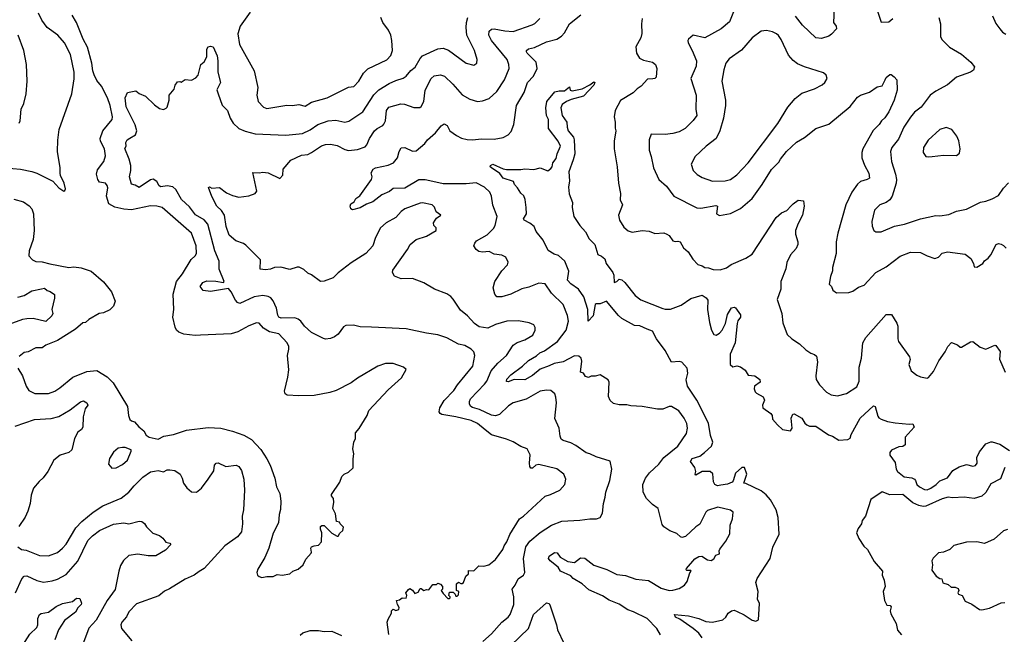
# Model space of a CAD drawing. Extents: x 1678759 to 1859541, y 384609 to 522867.
# Tile 406 of 466: x 1787910 to 1795620, y 476460 to 481277. Entities that reach past the tile are written whole.
import ezdxf

# ---------------------------------------------------------------- set-up
doc = ezdxf.new("R2010")
doc.units = 0

msp = doc.modelspace()

# ---------------------------------------------------------------- linework, layer by layer
at = {"layer": '0CON20XD'}
for points in [[(1793520.6, 481389.4), (1793469.2, 481260.8), (1793402.9, 481205), (1793275, 481134.3), (1793185, 481156), (1793146.2, 481125), (1793142, 481115), (1793145.9, 481095.9), (1793175.6, 481035.6), (1793210.6, 480955), (1793207.2, 480912.8), (1793165.7, 480815), (1793207.8, 480685), (1793204.4, 480575), (1793212, 480525), (1793184.4, 480485.6), (1793120, 480425), (1793075, 480398.9), (1793025, 480384.4), (1792965, 480376), (1792855, 480380), (1792838, 480335), (1792839.2, 480255), (1792856.1, 480203.9), (1792874.2, 480115), (1792914.2, 480025), (1792975, 479972), (1793032, 479895), (1793211.2, 479801.2), (1793245, 479799.7), (1793360, 479820), (1793373.8, 479815), (1793366.7, 479755), (1793391.2, 479741.2), (1793475, 479758), (1793555, 479796), (1793645, 479876), (1793724.6, 479985.4), (1793797.4, 480102.6), (1793855, 480160.8), (1793867.3, 480185), (1793915, 480243.3), (1793992.6, 480317.4), (1794056.9, 480353.1), (1794145, 480424.2), (1794245, 480458.8), (1794412.2, 480597.8), (1794470.7, 480669.3), (1794495, 480685.7), (1794565, 480708), (1794625, 480750), (1794665, 480757.5), (1794686.7, 480805), (1794695, 480822.5), (1794725, 480847.5), (1794735, 480847.5), (1794758.8, 480828.8), (1794778.8, 480805), (1794782, 480725), (1794757.8, 480645), (1794716.5, 480555), (1794685, 480508.6), (1794657.5, 480485), (1794641.2, 480455), (1794592.4, 480407.6), (1794512.5, 480265), (1794503.5, 480235), (1794503.6, 480193.6), (1794526.1, 480136.1), (1794560, 480075), (1794564.2, 480035.8), (1794546.6, 480023.4), (1794495, 480007.5), (1794470.9, 479989.1), (1794425.4, 479924.6), (1794378.6, 479825), (1794315.6, 479605), (1794304.4, 479535), (1794302.9, 479445), (1794274, 479335), (1794275, 479310), (1794258.8, 479265), (1794250, 479205), (1794266.7, 479185), (1794277.7, 479157.7), (1794306.4, 479136.4), (1794401.7, 479138.3), (1794435, 479148.8), (1794479.4, 479180.6), (1794522.3, 479197.7), (1794615, 479294.4), (1794695, 479341.1), (1794805, 479424.4), (1794885, 479455.5), (1794965, 479453.5), (1795015, 479425.6), (1795075, 479404.4), (1795103.8, 479415), (1795135, 479446.9), (1795175, 479457.8), (1795315, 479438.6), (1795358.8, 479405), (1795380, 479365), (1795385, 479340), (1795405, 479337.5), (1795453.3, 479365), (1795465, 479386.2), (1795495, 479406.7), (1795516, 479435), (1795556.2, 479515), (1795575, 479521.9), (1795595, 479518.6), (1795615, 479507.5), (1795635.5, 479485.5)], [(1794594.2, 481445), (1794655, 481257.5), (1794715, 481261.2), (1794746.7, 481285)], [(1787795, 480115.7), (1787915, 480104.3), (1788005, 480087.8), (1788045, 480074.3), (1788170.2, 480010.2), (1788215, 479960), (1788255, 479933.3), (1788263, 479937), (1788268, 479952), (1788258.6, 479995), (1788229.2, 480055), (1788226.1, 480073.9), (1788226.9, 480115), (1788205.8, 480245), (1788207.7, 480332.3), (1788219.2, 480415), (1788317.1, 480695), (1788337, 480813), (1788335.6, 480865), (1788308.2, 481005), (1788259.5, 481095), (1788209.2, 481155), (1788125, 481216.2), (1788082.6, 481272.6), (1788058.3, 481328.3)], [(1787896.2, 478545), (1787932, 478485), (1787960, 478405), (1787980.3, 478370.3), (1788028.7, 478348.7), (1788135, 478346.7), (1788185, 478365.6), (1788225, 478391.9), (1788325, 478476.7), (1788435, 478521.1), (1788515, 478528.1), (1788595, 478478.9), (1788642, 478432), (1788753.3, 478245), (1788761.2, 478175), (1788773.3, 478145), (1788785, 478132.5), (1788810, 478125), (1788842.5, 478085), (1788881.2, 478055), (1788900.5, 478020.5), (1788922.5, 478005), (1788995, 477989.2), (1789037.7, 478012.3), (1789114.2, 478025.8), (1789215, 478060.8), (1789385, 478081.2), (1789485.4, 478075.4), (1789575, 478052.9), (1789665, 478020.6), (1789725, 477986.9), (1789799.1, 477909.1), (1789846.2, 477836.2), (1789871.4, 477785), (1789907.5, 477685), (1789920, 477615), (1789945.8, 477564.2), (1789954.4, 477505), (1789952.6, 477437.4), (1789942, 477398), (1789937, 477333), (1789895, 477253.3), (1789862, 477135), (1789828.6, 477061.4), (1789775, 476970), (1789766.7, 476945), (1789772.5, 476925), (1789785, 476912.5), (1789805, 476906.7), (1789845, 476913.3), (1789895, 476912.5), (1789925, 476930), (1789965, 476923.8), (1790025.7, 476934.3), (1790050, 476955), (1790089.7, 476970.3), (1790130, 477005), (1790151.7, 477048.3), (1790193.3, 477095), (1790196.2, 477105), (1790188.8, 477135), (1790193.8, 477145), (1790216.4, 477153.6), (1790250.7, 477159.3), (1790273.9, 477186.1), (1790275.8, 477255), (1790266.2, 477285), (1790266.7, 477305), (1790275, 477313.3), (1790295, 477313.3), (1790355, 477254), (1790395, 477230), (1790405, 477230), (1790417, 477253), (1790440, 477275), (1790445, 477300), (1790420, 477325), (1790415, 477340), (1790390, 477345), (1790382.5, 477405), (1790362.5, 477445), (1790370, 477495), (1790366.7, 477525), (1790352.5, 477545), (1790352.5, 477555), (1790417, 477653), (1790433.6, 477696.4), (1790450, 477715), (1790485, 477730), (1790520, 477765), (1790520, 477835), (1790527.5, 477875), (1790517.5, 477915), (1790526.7, 477965), (1790540, 477995), (1790540.5, 478039.5), (1790567.3, 478072.7), (1790630, 478175), (1790643.3, 478215), (1790795, 478376.7), (1790899.5, 478470.5), (1790937.5, 478535), (1790915, 478553.3), (1790835, 478583.8), (1790775, 478583.3), (1790715, 478561.2), (1790555, 478468.8), (1790505, 478431.2), (1790387.9, 478372.1), (1790337.5, 478355), (1790215, 478331.4), (1790095, 478328.8), (1790003.9, 478333.9), (1789987.5, 478345), (1789983.8, 478365), (1790010, 478475), (1790017, 478533), (1790005.7, 478645), (1790018.6, 478695), (1790017.8, 478715), (1790005, 478743.8), (1789939.2, 478815), (1789865, 478831.1), (1789819.2, 478859.2), (1789785, 478897.5), (1789765, 478900.8), (1789705, 478877.8), (1789618, 478832), (1789565, 478815.5), (1789325.4, 478805.4), (1789285, 478802.5), (1789195, 478813.2), (1789155, 478829.2), (1789137.7, 478845), (1789126.7, 478866.7), (1789109.2, 478945), (1789117.7, 479005), (1789111.8, 479125), (1789137.8, 479225), (1789185, 479284.2), (1789253.5, 479396.5), (1789283.8, 479425), (1789293.3, 479445), (1789290.6, 479505), (1789255, 479603.8), (1789025, 479805.7), (1788985, 479816.7), (1788935, 479817.8), (1788785, 479785.5), (1788725, 479791.2), (1788655, 479808.2), (1788608.6, 479835), (1788589.5, 479895), (1788598.8, 479958.8), (1788595, 479977.5), (1788582.5, 479995), (1788535, 480003.3), (1788522.5, 480025), (1788512, 480065), (1788519.3, 480100.7), (1788568.8, 480165), (1788580.9, 480209.1), (1788574.5, 480265), (1788542.5, 480325), (1788539.2, 480345), (1788561.5, 480405), (1788634.4, 480495), (1788636.4, 480515), (1788617.7, 480605), (1788597.7, 480665), (1788549.6, 480755), (1788515, 480799.5), (1788491.9, 480845), (1788482.1, 480875), (1788475, 480936.2), (1788441.8, 481061.8), (1788406, 481125), (1788355.2, 481255.2), (1788321.2, 481311.2)], [(1789715.6, 481335), (1789637.5, 481225), (1789617.1, 481165), (1789632.3, 481082.3), (1789745.4, 480875.4), (1789774.4, 480745), (1789767.1, 480685), (1789778.1, 480635), (1789820, 480590), (1789845, 480581.4), (1789875.8, 480585.8), (1790002, 480608), (1790045, 480604.4), (1790095, 480611.5), (1790145, 480600), (1790195, 480630.5), (1790318.8, 480665), (1790485, 480749.2), (1790525.9, 480754.1), (1790564.3, 480795), (1790603.4, 480856.6), (1790635, 480892.2), (1790785, 480963.3), (1790816, 480995), (1790830, 481035), (1790823.8, 481115), (1790815.8, 481155.8), (1790796.7, 481195), (1790753.9, 481253.9), (1790737.5, 481295)], [(1790855, 480799.5), (1790912.4, 480817.6), (1790936, 480834), (1790972.4, 480877.6), (1791007.8, 480905), (1791045, 480973.1), (1791065, 480994.6), (1791185, 481049.6), (1791225, 481053.8), (1791268.9, 481038.9), (1791405, 480936), (1791465, 480920), (1791490, 480935), (1791492, 480965), (1791472.5, 481035), (1791411.4, 481155), (1791405.8, 481215), (1791409.2, 481255), (1791418, 481295)], [(1792175.4, 481174.6), (1792215.3, 481244.7), (1792305, 481315.7)], [(1794287.5, 481365), (1794283.8, 481255), (1794303.3, 481225), (1794306.7, 481205), (1794267.6, 481162.4), (1794245, 481147.5), (1794189.5, 481130.5), (1794145, 481133.8), (1794038.8, 481235), (1793985.5, 481305.5)], [(1795106.5, 481295), (1795120, 481245), (1795120.5, 481145), (1795130.8, 481120.8), (1795190.8, 481060.8), (1795285, 481006.7), (1795357.1, 480945), (1795387.4, 480907.4), (1795380, 480880), (1795356, 480865), (1795244.7, 480825.3), (1795174.8, 480765.2), (1795083.1, 480716.9), (1795040.6, 480685), (1794968.7, 480591.3), (1794917, 480553), (1794886, 480514), (1794834.7, 480435.3), (1794790.5, 480339.5), (1794739.4, 480275), (1794730, 480245), (1794736.7, 480165), (1794769.5, 480065), (1794775.5, 480025.5), (1794772.5, 479995), (1794742.7, 479895), (1794725, 479865.7), (1794696, 479845), (1794644.6, 479825.4), (1794602.9, 479785), (1794584.2, 479694.2), (1794585, 479660), (1794597.5, 479625)], [(1795528.3, 481308.3), (1795555, 481247.5), (1795584.2, 481204.2), (1795605, 481180), (1795633, 481163)], [(1791535.9, 476404.1), (1791604.4, 476465), (1791685.6, 476555), (1791735.6, 476595), (1791751.5, 476615), (1791778.5, 476695), (1791778.2, 476755), (1791766.6, 476813.4), (1791790.8, 476845), (1791814.4, 476895), (1791854.3, 476925), (1791865.6, 476945), (1791855.9, 477055), (1791872.5, 477145), (1791905, 477191.4), (1791985, 477259.5), (1792074.7, 477315.3), (1792155, 477346.5), (1792295.4, 477354.6), (1792373.4, 477366.6), (1792425.8, 477364.2), (1792455, 477376.7), (1792475, 477410), (1792480.8, 477485), (1792495.6, 477534.4), (1792500, 477575), (1792530, 477665), (1792548, 477755), (1792535, 477816.7), (1792425, 477850), (1792375, 477875.7), (1792345, 477882.9), (1792265, 477940.5), (1792225, 477961.1), (1792165, 477980), (1792150.8, 477990.8), (1792142.5, 478012.5), (1792134.6, 478075), (1792100.5, 478150.5), (1792113.6, 478273.6), (1792109.3, 478319.3), (1792100.8, 478345), (1792069.7, 478369.7), (1792035, 478374.5), (1791985, 478365.5), (1791875, 478303.1), (1791775, 478274.4), (1791737.9, 478252.1), (1791666.5, 478183.5), (1791635, 478172), (1791605, 478178.1), (1791511.1, 478221.1), (1791455, 478238.5), (1791442.9, 478245), (1791432.6, 478262.6), (1791431.1, 478285), (1791438.9, 478305), (1791550.4, 478419.6), (1791567.5, 478445), (1791601.8, 478525), (1791654.1, 478585.9), (1791722.2, 478645), (1791774.1, 478725.9), (1791805, 478747.8), (1791865, 478768.1), (1791927.1, 478805), (1791946.2, 478845), (1791946.2, 478865), (1791935.6, 478885.6), (1791898.3, 478901.7), (1791816.8, 478916.8), (1791725, 478914.4), (1791635, 478888.9), (1791575, 478860), (1791509.1, 478869.1), (1791470.6, 478895), (1791416.1, 478956.1), (1791361.1, 479001.1), (1791305, 479086.7), (1791285, 479108.8), (1791255, 479128.8), (1791157.5, 479165), (1791073.9, 479213.9), (1790985, 479248.8), (1790897, 479247), (1790845, 479267.5), (1790830, 479295), (1790833.1, 479315), (1790946.7, 479475), (1790967.5, 479515), (1791015, 479553.3), (1791095, 479581.2), (1791170, 479625), (1791170, 479645), (1791153.3, 479663.3), (1791150, 479685), (1791162.5, 479705), (1791175, 479722.5), (1791207.5, 479745), (1791171.2, 479771.2), (1791158.3, 479808.3), (1791140, 479825), (1791065, 479842), (1791045, 479840), (1790925, 479794.4), (1790896, 479775), (1790855, 479726), (1790778.8, 479685), (1790734.5, 479645.5), (1790695, 479570), (1790674.2, 479505), (1790620, 479445), (1790505, 479372.5), (1790405, 479294), (1790365, 479254.2), (1790295, 479227.5), (1790265, 479224), (1790195, 479276.7), (1790165, 479290), (1790135, 479320), (1790098.3, 479338.3), (1790081.7, 479338.3), (1790025, 479320), (1789955, 479338.6), (1789905, 479335.6), (1789875, 479321.9), (1789835, 479317.1), (1789792.5, 479322.5), (1789796, 479396), (1789681.1, 479511.1), (1789663.6, 479523.6), (1789603.3, 479545), (1789549.3, 479589.3), (1789525.5, 479655), (1789514.4, 479745), (1789490.4, 479780.4), (1789454.2, 479815), (1789415, 479890), (1789388.3, 479961.7), (1789395, 479966.7), (1789415, 479957.5), (1789475, 479961.2), (1789528.8, 479918.8), (1789575, 479898.8), (1789625, 479886.2), (1789705, 479896), (1789752.5, 479915), (1789767.7, 479932.3), (1789735, 480080), (1789783.9, 480076.1), (1789815, 480082.5), (1789855, 480076.7), (1789947, 480033), (1789971.7, 480058.3), (1789972.5, 480105), (1790034.2, 480175.8), (1790116.7, 480215), (1790165, 480221.4), (1790195, 480236.7), (1790272.1, 480287.9), (1790305, 480299.5), (1790345, 480301.4), (1790395, 480291.9), (1790455, 480259.5), (1790485, 480252.5), (1790555, 480258.8), (1790615, 480281.4), (1790628.6, 480295), (1790650, 480345), (1790688.6, 480405), (1790708, 480425), (1790753.1, 480446.9), (1790762.2, 480457.8), (1790773.3, 480485), (1790782.7, 480565), (1790799.4, 480590.6), (1790895, 480617.7), (1790924, 480614), (1790995, 480589.2), (1791042, 480588), (1791054.2, 480595.8), (1791074.6, 480635.4), (1791083.8, 480725), (1791131.2, 480815), (1791155, 480837.9), (1791204.4, 480844.4), (1791235.4, 480835.4), (1791301.7, 480771.7), (1791375, 480687.1), (1791434.6, 480654.6), (1791495, 480636.7), (1791535, 480640.8), (1791585, 480660), (1791645, 480712.9), (1791705.6, 480805), (1791741.9, 480895), (1791740, 480925), (1791726.5, 480965), (1791604.1, 481115), (1791583.3, 481155), (1791585, 481185.6), (1791605, 481202.2), (1791625, 481206.4), (1791708.9, 481188.9), (1791775, 481185.4), (1791923.7, 481236.3), (1791945, 481247.1), (1791982.9, 481285)], [(1792784.3, 481285), (1792779.4, 481245), (1792782.1, 481167.9), (1792772.9, 481135), (1792736, 481065), (1792738.8, 481015), (1792762.5, 480975), (1792795, 480960.8), (1792865, 480944.4), (1792888, 480925), (1792900, 480895), (1792894, 480826), (1792884, 480816), (1792867.9, 480812.1), (1792825, 480810), (1792777.1, 480755), (1792745, 480734.4), (1792715, 480704.4), (1792615, 480643.3), (1792574.1, 480565.9), (1792564.1, 480515.9), (1792574, 480475), (1792572.3, 480427.7), (1792578.8, 480405), (1792564.1, 480325.9), (1792564.2, 480264.2), (1792588.5, 480125), (1792599.4, 479995), (1792614, 479915), (1792613.1, 479865), (1792629.2, 479825), (1792599.2, 479745), (1792606, 479705), (1792641.7, 479651.7), (1792675, 479621.2), (1792705, 479610.8), (1792785.6, 479625.6), (1792839.3, 479619.3), (1792882.3, 479602.3), (1792955, 479605.8), (1792977.3, 479597.3), (1792996.8, 479586.8), (1793025, 479543.1), (1793045, 479538.6), (1793065, 479542.5), (1793081.2, 479535), (1793107.7, 479487.7), (1793145, 479456.7), (1793181.2, 479401.2), (1793219.5, 479359.5), (1793255, 479348.8), (1793275, 479335.8), (1793305, 479332.5), (1793339.7, 479319.7), (1793395, 479316), (1793445, 479332), (1793482.1, 479357.9), (1793595, 479407.1), (1793645, 479440), (1793832.7, 479727.3), (1793875, 479762.9), (1793917.6, 479782.4), (1793952.4, 479817.6), (1793966, 479835), (1794005, 479863.3), (1794048.3, 479858.3), (1794053.3, 479815), (1794039.4, 479745), (1794005, 479680), (1793985.7, 479625), (1793985.7, 479595.7), (1794004.2, 479535), (1794002.5, 479515), (1793991.4, 479485), (1793946.9, 479435), (1793917.5, 479375), (1793909.5, 479325), (1793871.4, 479225), (1793871.4, 479165), (1793841.4, 479085), (1793878.1, 478975), (1793885, 478900), (1793919.7, 478809.7), (1793956.6, 478776.6), (1794017.4, 478737.4), (1794065, 478690), (1794105, 478664.2), (1794134.2, 478654.2), (1794149.7, 478639.7), (1794158.1, 478595), (1794143.3, 478485), (1794147.6, 478457.6), (1794174.4, 478414.4), (1794227.2, 478357.2), (1794265, 478335.8), (1794315, 478328.6), (1794385, 478348.6), (1794465, 478398.8), (1794484.4, 478445), (1794483.3, 478555), (1794501.1, 478625), (1794512.2, 478745), (1794535, 478786), (1794695, 478966.9), (1794737.3, 478967.3), (1794777.9, 478897.9), (1794786.1, 478873.9), (1794785.7, 478775), (1794791.9, 478755), (1794877.1, 478635), (1794881.9, 478615), (1794871.4, 478575), (1794892, 478525), (1794935, 478491.2), (1794965, 478478), (1795015, 478468.8), (1795027.3, 478472.7), (1795065, 478520), (1795107.3, 478602.7), (1795156.6, 478673.4), (1795178, 478715), (1795206.7, 478746.7), (1795255, 478730), (1795275, 478711.2), (1795285, 478710), (1795355, 478753.3), (1795375, 478756.2), (1795431.7, 478711.7), (1795475, 478696), (1795545, 478726.2), (1795555, 478723.3), (1795587, 478677), (1795583.3, 478616.7), (1795627.5, 478515)], [(1787905, 480466.7), (1787912.9, 480485), (1787922.5, 480575), (1787940.9, 480619.1), (1787960.7, 480695), (1787968.9, 480795), (1787964, 480925), (1787942.7, 481035), (1787897.1, 481155)], [(1792927.3, 476457.3), (1792898, 476505), (1792823, 476583), (1792717.8, 476637.8), (1792673.1, 476653.1), (1792605, 476696.7), (1792525, 476727.5), (1792475, 476763.1), (1792368, 476808), (1792315.5, 476855.5), (1792245, 476897.1), (1792225, 476918.8), (1792145, 476954.2), (1792125.4, 476985.4), (1792064.4, 477035), (1792051.9, 477055), (1792055, 477073.3), (1792098.8, 477101.2), (1792118.8, 477098.8), (1792143.3, 477065), (1792201.7, 477031.7), (1792255, 477024), (1792301.2, 477058.8), (1792335, 477055.8), (1792405, 477003.1), (1792507.8, 476967.8), (1792585, 476928.6), (1792655, 476922.5), (1792735, 476891.5), (1792835, 476881.9), (1792932, 476822), (1792995, 476804.3), (1793024.3, 476805.7), (1793075, 476820), (1793115, 476846.7), (1793136.7, 476875), (1793157.5, 476942.5), (1793167.5, 476955), (1793165, 476960), (1793135, 476960), (1793130, 476965), (1793132.5, 476975), (1793197.3, 477052.7), (1793228.8, 477071.2), (1793251.7, 477071.7), (1793295, 477044), (1793325, 477038), (1793345, 477051.2), (1793360.7, 477079.3), (1793389.3, 477090.7), (1793386.7, 477115), (1793391.7, 477128.3), (1793440.7, 477189.3), (1793471.4, 477248.6), (1793474.6, 477315), (1793492.9, 477365), (1793496.7, 477416.7), (1793475, 477432), (1793377.6, 477457.6), (1793295, 477430.8), (1793282.1, 477417.9), (1793236.4, 477323.6), (1793205, 477303.3), (1793125, 477227.5), (1793095, 477220), (1793085, 477223.3), (1793055, 477251.2), (1793001.2, 477271.2), (1792955, 477303.8), (1792940.7, 477320.7), (1792908.6, 477445), (1792865, 477477.5), (1792819.2, 477525), (1792791.4, 477575), (1792790.8, 477635), (1792811.4, 477685), (1792841.9, 477725), (1792915, 477792.9), (1792955, 477845.6), (1793064.7, 477935.3), (1793132.2, 478035), (1793140, 478075), (1793135, 478111.2), (1793114.5, 478155), (1793070.9, 478210.9), (1793015, 478246.2), (1792995, 478246), (1792945, 478225.8), (1792905, 478225.5), (1792785.4, 478244.6), (1792695, 478250.5), (1792665, 478259.2), (1792605, 478257.5), (1792559.3, 478269.3), (1792535, 478293.3), (1792520.8, 478325), (1792526.7, 478435), (1792517.5, 478455), (1792455, 478493.3), (1792417.3, 478482.7), (1792385, 478482), (1792365, 478473.3), (1792340.7, 478480.7), (1792325, 478506.7), (1792302, 478515), (1792311.2, 478601.2), (1792305.5, 478625.5), (1792289.3, 478639.3), (1792255, 478641.8), (1792165, 478596.1), (1792096.2, 478583.8), (1792055, 478565.3), (1791985, 478538.9), (1791925, 478487.8), (1791865, 478453.5), (1791782.4, 478457.6), (1791735, 478438), (1791721.7, 478441.7), (1791725, 478460), (1791756, 478495), (1791848.3, 478561.7), (1791894.3, 478605.7), (1791957.2, 478642.7), (1791982.8, 478667.2), (1792019.4, 478680.6), (1792120.4, 478755), (1792188.5, 478845), (1792206.8, 478915), (1792199.2, 478959.2), (1792165, 479046), (1792075, 479134), (1792025, 479208), (1791975, 479212.5), (1791898, 479182), (1791841.7, 479168.3), (1791755, 479126.9), (1791685, 479104.6), (1791647.5, 479105), (1791630.8, 479125), (1791618.6, 479175), (1791631.4, 479225), (1791685, 479308.8), (1791730, 479355), (1791735.9, 479375.9), (1791717.1, 479417.1), (1791685, 479430.8), (1791625, 479440.6), (1791585, 479461.1), (1791535, 479455.6), (1791505, 479460), (1791485, 479476.2), (1791467.4, 479505), (1791472.7, 479525), (1791487.3, 479545), (1791569.5, 479590.5), (1791620.1, 479639.9), (1791634.5, 479665), (1791648.2, 479735), (1791615.6, 479824.4), (1791605.4, 479895), (1791591.2, 479925), (1791550.9, 479965), (1791485, 479999.6), (1791405, 479991.5), (1791225, 479989.7), (1791145, 480008.1), (1791085, 480021.3), (1791035, 480021.4), (1790925, 479957.3), (1790835, 479952.9), (1790805, 479931.1), (1790745, 479903.5), (1790675, 479850), (1790625, 479831.9), (1790575, 479802.9), (1790517, 479787), (1790502.5, 479795), (1790497.5, 479815), (1790502.5, 479835), (1790529.3, 479850.7), (1790542, 479875), (1790572.4, 479897.6), (1790666, 480025), (1790671.2, 480045), (1790662.3, 480077.7), (1790676.7, 480105), (1790695, 480117.1), (1790795, 480135.8), (1790836.2, 480155), (1790868.6, 480195), (1790880.6, 480245), (1790897.5, 480272.5), (1790925, 480274.4), (1790985, 480247.5), (1791015, 480248), (1791083.6, 480306.4), (1791102.5, 480335), (1791165, 480390), (1791210.8, 480445), (1791235, 480460), (1791258.3, 480448.3), (1791277.1, 480407.1), (1791329.3, 480369.3), (1791368.6, 480348.6), (1791413, 480337), (1791455, 480335.5), (1791525, 480344.4), (1791625, 480340), (1791695, 480354.3), (1791735, 480374), (1791758.3, 480401.7), (1791780.6, 480455), (1791801.3, 480605), (1791859.3, 480705), (1791886.6, 480783.4), (1791933.3, 480835), (1791962.9, 480895), (1791953.1, 480945), (1791884.3, 481015), (1791877.5, 481025), (1791879.2, 481035), (1791895, 481047.5), (1791940.8, 481059.2), (1792035.9, 481104.1), (1792116, 481124), (1792152.8, 481147.2), (1792175.4, 481174.6)], [(1793335, 480011.1), (1793435, 480014.3), (1793475, 480025.7), (1793525, 480061.9), (1793614.6, 480155.4), (1793846.1, 480463.9), (1793925, 480590), (1793982, 480658), (1794035, 480700), (1794135, 480734.2), (1794194.4, 480765.6), (1794216, 480785), (1794232, 480815), (1794225, 480843.3), (1794205, 480859.2), (1794055, 480907.5), (1794002, 480932), (1793966.3, 480956.3), (1793929.4, 480999.4), (1793872.1, 481122.1), (1793853.3, 481153.3), (1793837.2, 481167.2), (1793805, 481182.2), (1793757.1, 481192.9), (1793715, 481188), (1793645, 481135.8), (1793562.1, 481037.9), (1793465, 480970), (1793439.4, 480935), (1793423.1, 480885), (1793407.5, 480795), (1793436.9, 480645), (1793438.2, 480605), (1793422.5, 480505), (1793393.5, 480405), (1793365, 480346.9), (1793285, 480284.4), (1793200, 480205), (1793168.1, 480145), (1793184.5, 480094.5), (1793214.5, 480064.5), (1793255, 480039.4), (1793335, 480011.1)], [(1790801.7, 476458.3), (1790787.5, 476555), (1790795, 476580), (1790822.5, 476625), (1790822.5, 476645), (1790835, 476657.5), (1790855, 476647.5), (1790880, 476655), (1790881.7, 476671.7), (1790867.5, 476695), (1790860, 476725), (1790885, 476730), (1790905, 476747.5), (1790936.4, 476743.6), (1790942.5, 476765), (1790933.3, 476785), (1790955, 476812.5), (1790965, 476820), (1790985, 476807.5), (1791005, 476780), (1791029.3, 476790.7), (1791045, 476820), (1791055, 476820), (1791075, 476802.5), (1791095, 476812.5), (1791115, 476810), (1791145, 476850), (1791175, 476850), (1791185, 476860), (1791205, 476852.5), (1791220, 476835), (1791220, 476815), (1791210, 476805), (1791225, 476780), (1791261.7, 476741.7), (1791275, 476740), (1791280, 476745), (1791280, 476755), (1791270, 476765), (1791275, 476790), (1791305, 476790), (1791320, 476775), (1791325, 476760), (1791335, 476760), (1791345, 476770), (1791350, 476795), (1791330, 476805), (1791330, 476855), (1791345, 476870), (1791365, 476857.5), (1791375, 476857.5), (1791385, 476867.5), (1791403.3, 476915), (1791423.3, 476935), (1791425, 476960), (1791465, 476957.5), (1791505, 476997.5), (1791545, 476994.2), (1791583.3, 477005), (1791635, 477046.2), (1791692.9, 477125), (1791702.5, 477155), (1791725, 477183.8), (1791748.6, 477241.4), (1791825, 477366.2), (1791855, 477385.8), (1792025, 477543.8), (1792066.7, 477555), (1792140.3, 477589.7), (1792178, 477635), (1792186.2, 477675), (1792170, 477715), (1792117, 477757), (1791975, 477790), (1791951.2, 477785), (1791925, 477762), (1791912.5, 477762.5), (1791904.3, 477774.3), (1791901.1, 477801.1), (1791906.7, 477866.7), (1791883.9, 477913.9), (1791835, 477932.5), (1791775, 477968.6), (1791720.9, 477990.9), (1791603.3, 478023.3), (1791555, 478061.9), (1791495, 478112.7), (1791445, 478134.6), (1791325, 478165.3), (1791215, 478183.5), (1791201.8, 478191.8), (1791195.6, 478205), (1791200, 478235), (1791235, 478293.1), (1791309.9, 478370.1), (1791338.8, 478415), (1791459.3, 478560.7), (1791474.3, 478645), (1791465, 478673.3), (1791445, 478694.2), (1791395, 478722.9), (1791345, 478734.4), (1791254.5, 478784.5), (1791185, 478806.7), (1791095, 478820), (1790935, 478855.5), (1790665, 478866), (1790575, 478871.2), (1790525, 478883.3), (1790465, 478881.2), (1790445, 478870), (1790405, 478812.5), (1790375, 478790.6), (1790345, 478779.4), (1790305, 478774.4), (1790288.7, 478778.7), (1790195, 478825.8), (1790139.4, 478875), (1790110.6, 478915), (1790090.9, 478930.9), (1790065, 478939.6), (1789958.3, 478938.3), (1789938.6, 478945), (1789930.2, 478960.2), (1789921.8, 479015), (1789895, 479074.4), (1789876.2, 479096.2), (1789855, 479107.7), (1789815, 479116.1), (1789745, 479105.4), (1789635, 479052.2), (1789615, 479060.6), (1789599.5, 479079.5), (1789567, 479145), (1789545, 479170.8), (1789405, 479146.2), (1789347.5, 479155), (1789323.3, 479185), (1789342.7, 479217.3), (1789375, 479230), (1789445, 479228.2), (1789505, 479218.1), (1789510, 479225), (1789472.9, 479322.9), (1789470.7, 479385), (1789438.8, 479465), (1789383.8, 479675), (1789355, 479708.8), (1789286.9, 479746.9), (1789239.7, 479809.7), (1789177, 479867), (1789132.9, 479945), (1789108.3, 479968.3), (1789065, 479975.4), (1789015, 479968.2), (1789001.4, 479975), (1788985, 480007.5), (1788955, 480026), (1788935, 480020.8), (1788845, 479961.2), (1788815, 479980), (1788785, 479986.7), (1788768.6, 480045), (1788780, 480095), (1788779.6, 480135), (1788767.1, 480185), (1788733.9, 480266.1), (1788742.5, 480285), (1788740, 480315), (1788752.5, 480335), (1788771.1, 480348.9), (1788816.7, 480375), (1788827.1, 480405), (1788815, 480453.8), (1788742.3, 480595), (1788736, 480665), (1788754.7, 480705.3), (1788818.5, 480718.5), (1788845, 480699.4), (1788895, 480678.6), (1788965, 480610), (1789005, 480581.2), (1789035, 480574.2), (1789057.7, 480582.3), (1789065, 480590), (1789080, 480645), (1789081.2, 480685), (1789118.3, 480731.7), (1789126.7, 480765), (1789145, 480790), (1789165, 480792.5), (1789175, 480787.5), (1789205, 480807.5), (1789255, 480803.3), (1789288.3, 480821.7), (1789308.3, 480841.7), (1789328.8, 480925), (1789355, 480947.5), (1789374, 480985), (1789374.2, 481045.8), (1789385, 481063.3), (1789405, 481068.8), (1789425, 481063.3), (1789455, 480992.5), (1789461.5, 480955), (1789462.2, 480865), (1789482, 480785), (1789453.9, 480726.1), (1789464.1, 480695.9), (1789495, 480606.2), (1789536.2, 480566.2), (1789557.5, 480505), (1789581.5, 480465), (1789625, 480423.1), (1789675, 480402.5), (1789755, 480382.2), (1789995, 480371.1), (1790125, 480385.5), (1790185, 480413.1), (1790245, 480455.5), (1790325, 480483.3), (1790385, 480490.5), (1790455, 480474.5), (1790487.4, 480482.6), (1790596.4, 480553.6), (1790683.1, 480686.9), (1790723.5, 480726.5), (1790803.2, 480776.8), (1790855, 480799.5)], [(1793255, 476434), (1793228.1, 476468.1), (1793185, 476505.5), (1793078.9, 476578.9), (1793046, 476595), (1793037.5, 476615), (1793146.7, 476605), (1793228, 476585), (1793282, 476562), (1793335.4, 476554.6), (1793415, 476574.2), (1793440, 476595), (1793458, 476625), (1793484.5, 476645.5), (1793505, 476648.6), (1793529.3, 476639.3), (1793583.2, 476613.2), (1793645, 476570), (1793675, 476563.8), (1793696.7, 476575), (1793702.3, 476702.3), (1793687.5, 476735), (1793693.1, 476795), (1793674.5, 476865.5), (1793685, 476896.7), (1793786, 477055), (1793807, 477143), (1793857.1, 477245), (1793850.6, 477375), (1793833.1, 477435), (1793789.5, 477515), (1793755, 477554.3), (1793715, 477584.4), (1793595, 477643.3), (1793580, 477645), (1793603.3, 477715), (1793585, 477766.7), (1793565, 477766.7), (1793515, 477722.5), (1793497, 477663), (1793488.3, 477651.7), (1793452.2, 477637.8), (1793400.7, 477629.3), (1793374.7, 477624.7), (1793352.2, 477635), (1793344.1, 477655.9), (1793337.3, 477717.3), (1793317.5, 477735), (1793255, 477735.8), (1793205, 477706.7), (1793198.8, 477715), (1793204.3, 477735.7), (1793196.7, 477766.7), (1793162.2, 477815), (1793175, 477836.9), (1793235, 477855.6), (1793272.5, 477885), (1793327.1, 477935), (1793338.1, 477965), (1793319.4, 478019.4), (1793303.8, 478115), (1793213.5, 478295), (1793140.3, 478405), (1793127.8, 478455), (1793142.2, 478507.8), (1793137.7, 478545), (1793095, 478592.5), (1793075, 478597.5), (1793014.3, 478594.3), (1792964.7, 478684.7), (1792896.7, 478775), (1792865.8, 478835), (1792822.4, 478852.4), (1792766.6, 478876.6), (1792725, 478881.1), (1792625, 478935.6), (1792598.5, 478958.5), (1792505, 479070), (1792455, 479051.2), (1792425, 479050), (1792415.8, 479044.2), (1792400.8, 478955), (1792362.5, 478915), (1792360, 479005), (1792326.4, 479105), (1792285, 479163.8), (1792225.6, 479205.6), (1792200, 479235), (1792210.4, 479305), (1792180, 479385), (1792130, 479430), (1792095, 479440), (1792047.5, 479467.5), (1792009.2, 479549.2), (1791955, 479618), (1791939.2, 479655), (1791905, 479682.5), (1791860, 479705), (1791855.8, 479715), (1791878.1, 479755), (1791875.6, 479804.4), (1791868.7, 479868.7), (1791857.1, 479897.1), (1791835, 479916.7), (1791809.3, 479959.3), (1791783.8, 479985), (1791777.7, 480007.7), (1791696.2, 480035), (1791670.3, 480070.3), (1791603.3, 480115), (1791593.8, 480125), (1791596.2, 480135), (1791615, 480144.2), (1791695, 480108.6), (1791722.6, 480102.6), (1791835, 480102.5), (1791865, 480108.8), (1791935, 480104), (1791985, 480115.7), (1792045, 480092), (1792069.7, 480110.3), (1792080, 480125), (1792084.4, 480155.6), (1792111.7, 480188.3), (1792118.8, 480225), (1792146, 480285), (1792127.5, 480325), (1792050.4, 480425), (1792052, 480495), (1792034.3, 480525), (1792030.8, 480585), (1792037.5, 480635), (1792099.8, 480710.2), (1792135, 480719.4), (1792175, 480719.2), (1792215, 480750), (1792220, 480725), (1792235, 480720), (1792315, 480735.6), (1792373.8, 480766.2), (1792405, 480790), (1792412.5, 480785), (1792405, 480764.2), (1792325, 480677.1), (1792227.7, 480652.3), (1792193, 480637), (1792158, 480612), (1792146.9, 480585), (1792158, 480525), (1792193.3, 480475), (1792195.8, 480435), (1792205.7, 480405.7), (1792246.2, 480356.2), (1792252.5, 480335), (1792256.2, 480225), (1792245, 480177.5), (1792209.5, 480085), (1792214.3, 480015), (1792206.7, 479965), (1792212.1, 479912.1), (1792238, 479845), (1792237.1, 479805), (1792250, 479735), (1792295.8, 479665), (1792341.2, 479615), (1792370.4, 479560.4), (1792414.4, 479515), (1792436.4, 479436.4), (1792465, 479423.8), (1792491.7, 479401.7), (1792501.4, 479365), (1792555, 479294.5), (1792562.8, 479275), (1792565, 479216.2), (1792585, 479224.5), (1792605, 479242.7), (1792625, 479239.1), (1792648.3, 479218.3), (1792728.6, 479115), (1792775, 479081.1), (1792945, 479012.3), (1792965, 479007.3), (1793005, 479009.5), (1793090.6, 479039.4), (1793165, 479092), (1793255, 479117.1), (1793285, 479097.5), (1793297.9, 479077.9), (1793296.7, 479005), (1793311.8, 478905), (1793326.7, 478845), (1793345, 478810), (1793365, 478804), (1793390.7, 478819.3), (1793411.1, 478845), (1793436.2, 478895), (1793452.4, 478967.6), (1793485, 479020), (1793505, 479023.8), (1793515, 479018.8), (1793554.2, 478965), (1793554.2, 478945), (1793533.1, 478916.9), (1793527.5, 478895), (1793512.1, 478745), (1793474.5, 478655), (1793472.9, 478575), (1793495, 478556.2), (1793525, 478563.3), (1793555, 478556.7), (1793591.2, 478531.2), (1793615, 478492), (1793666.6, 478486.6), (1793705, 478457.5), (1793707.5, 478435), (1793664, 478405), (1793662, 478385), (1793670.5, 478360.5), (1793679.5, 478349.5), (1793732.3, 478322.3), (1793741.2, 478295), (1793726.2, 478255), (1793730, 478235), (1793791.7, 478191.7), (1793801.2, 478175), (1793805, 478147.5), (1793845, 478101.2), (1793884.6, 478064.6), (1793946.7, 478055), (1793957.8, 478075), (1793950.8, 478155), (1793963.3, 478185), (1793975, 478187.5), (1794035, 478152.9), (1794059.2, 478115), (1794075, 478101.4), (1794095, 478090.8), (1794145, 478092)], [(1795025, 480200.8), (1795055, 480204.3), (1795145, 480215.7), (1795245, 480212), (1795268.8, 480231.2), (1795275.9, 480264.1), (1795263.6, 480326.4), (1795248, 480365), (1795210, 480415), (1795165, 480432.5), (1795115, 480415.7), (1795025, 480333.8), (1794988.6, 480275), (1794985.8, 480235.8), (1795005.8, 480205.8), (1795025, 480200.8)], [(1794597.5, 479625), (1794615, 479613.3), (1794655, 479614), (1794760, 479660), (1794837.5, 479675), (1794964.5, 479715.5), (1795083.6, 479743.6), (1795115, 479740), (1795185, 479751.2), (1795245, 479776.2), (1795325, 479790.8), (1795435, 479848), (1795475, 479853.8), (1795525, 479873.8), (1795575, 479900), (1795613.6, 479956.4), (1795652, 479998)], [(1787865, 479871.5), (1787938.8, 479848.8), (1787985, 479817.5), (1788004.3, 479795), (1788016.9, 479755), (1788023.1, 479625), (1788016.3, 479553.7), (1787984.3, 479465), (1787982, 479425), (1788008.8, 479395), (1788035, 479381.4), (1788085, 479379.4), (1788145, 479363.3), (1788295, 479335.7), (1788335, 479338.9), (1788391.3, 479331.3), (1788470, 479305), (1788565, 479223.8), (1788627.5, 479145), (1788658.3, 479071.7), (1788645, 479032.5), (1788615.8, 479004.2), (1788565, 478978.8), (1788532.5, 478975), (1788451.9, 478928.1), (1788425, 478903.3), (1788405, 478902.5), (1788347.8, 478852.2), (1788205, 478763.1), (1788114.4, 478725.6), (1788085, 478706.2), (1788035, 478706.2), (1787975.9, 478674.1), (1787945, 478668.8), (1787905, 478636.2)], [(1787895, 479101.1), (1787945, 479116.5), (1788005, 479152.5), (1788081.4, 479168.6), (1788105, 479172.5), (1788123.8, 479153.8), (1788147.7, 479147.7), (1788182, 479122), (1788182.5, 479095), (1788161.2, 479005), (1788168.8, 478975), (1788161.2, 478955), (1788115, 478912.5), (1788014.2, 478934.2), (1787965, 478933.8), (1787932.6, 478927.4), (1787825, 478887.3)], [(1787875, 478090.6), (1788025, 478142.5), (1788155, 478150.5), (1788215, 478168.1), (1788305, 478218.5), (1788385, 478281.4), (1788408.8, 478288.8), (1788436.7, 478275), (1788443.8, 478255), (1788422.1, 478227.9), (1788406.7, 478165), (1788405, 478083.3), (1788394.2, 478065), (1788365.5, 478044.5), (1788339.4, 477995), (1788319.2, 477905), (1788295, 477885.7), (1788225.6, 477864.4), (1788176.2, 477825), (1788130.6, 477735), (1788093.7, 477686.3), (1788061.7, 477658.3), (1788017.1, 477605), (1787999.3, 477550.7), (1787992.5, 477485), (1787973.4, 477426.6), (1787952.7, 477377.3), (1787903.9, 477306.1)], [(1794145, 478092), (1794244.3, 478024.3), (1794275, 478013.8), (1794325, 477981.2), (1794395, 477986.2), (1794412.3, 477997.7), (1794420, 478025), (1794492.2, 478155), (1794595, 478251.2), (1794610, 478245), (1794629.3, 478169.3), (1794636.7, 478156.7), (1794656.1, 478146.1), (1794705, 478127.5), (1794766.6, 478116.6), (1794875, 478106), (1794905, 478108.8), (1794915, 478082.5), (1794843.3, 478005), (1794843.3, 477945), (1794825, 477932), (1794795, 477930), (1794736.4, 477903.6), (1794723.3, 477885), (1794723.8, 477865), (1794766.7, 477806.7), (1794774, 477754), (1794783.1, 477735), (1794835.6, 477695.6), (1794895, 477686), (1794915.8, 477675.8), (1794925.6, 477665.6), (1794935.6, 477635.6), (1794955, 477616.2), (1794995, 477596), (1795015, 477593.3), (1795045.5, 477604.5), (1795085.5, 477634.5), (1795115, 477664.2), (1795175, 477686.2), (1795216.7, 477743.3), (1795267.6, 477772.4), (1795325, 477790), (1795375, 477779.2), (1795395.8, 477784.2), (1795407.3, 477802.7), (1795404.4, 477845), (1795425, 477891.2), (1795475, 477954.3), (1795515, 477968), (1795525, 477970), (1795585, 477951.4), (1795662, 477902)], [(1788632.3, 477762.3), (1788665, 477764), (1788715, 477790.8), (1788755, 477824.2), (1788783.3, 477895), (1788782.5, 477905), (1788735, 477923.3), (1788713.6, 477923.6), (1788682.1, 477917.9), (1788645, 477886.7), (1788612.1, 477837.9), (1788606.2, 477795), (1788632.3, 477762.3)], [(1787895.8, 477145), (1787925, 477124.4), (1787959.3, 477119.3), (1788065, 477078.5), (1788135, 477075.5), (1788205, 477101.9), (1788245, 477134.4), (1788275, 477165.7), (1788350.4, 477295), (1788396.8, 477343.2), (1788485, 477416.5), (1788561.9, 477468.1), (1788705, 477526.9), (1788765.3, 477574.7), (1788805, 477623.1), (1788875, 477691.9), (1788935, 477734.3), (1788965, 477738.6), (1788995, 477743.1), (1789035, 477734), (1789065, 477748), (1789085, 477750), (1789125, 477743.8), (1789166.7, 477715), (1789183.3, 477685), (1789193.3, 477645), (1789218.3, 477608.3), (1789255, 477576.7), (1789295, 477573.8), (1789333.3, 477605), (1789386.2, 477675), (1789429.1, 477740.9), (1789434.4, 477785), (1789447.5, 477802.5), (1789465, 477804.2), (1789525, 477775.7), (1789605, 477786.4), (1789625.8, 477775.8), (1789647.3, 477745), (1789665.5, 477675), (1789670.8, 477589.2), (1789662.2, 477435), (1789651.9, 477385), (1789654.3, 477325), (1789647.6, 477262.4), (1789614.2, 477225), (1789515, 477152.5), (1789353.6, 476976.4), (1789316.2, 476953.8), (1789276.2, 476925), (1789205, 476892.5), (1789084.1, 476815.9), (1789045, 476798), (1788998.3, 476761.7), (1788825, 476698), (1788764.6, 476635.4), (1788745, 476598), (1788708.6, 476555), (1788701.9, 476535), (1788706.9, 476505), (1788788.3, 476408.3)], [(1795625, 477767.5), (1795590.6, 477679.4), (1795515, 477640.6), (1795475, 477572.5), (1795445, 477544.2), (1795384.4, 477525.6), (1795305, 477534.6), (1795215, 477528.9), (1795180, 477535), (1795135, 477522), (1795005, 477465.4), (1794985, 477462.9), (1794950.4, 477470.4), (1794905, 477491.1), (1794825, 477556.9), (1794724.4, 477554.4), (1794663, 477577), (1794575, 477516.7), (1794533.6, 477386.4), (1794508.3, 477351.7), (1794503.3, 477325), (1794475, 477290), (1794463.9, 477256.1), (1794482.2, 477212.2), (1794521.4, 477151.4), (1794549.2, 477125), (1794601.2, 477031.2), (1794666.2, 476955), (1794663.8, 476925), (1794678.8, 476885), (1794686.2, 476835), (1794671.2, 476795), (1794682.5, 476725), (1794700, 476690), (1794725.6, 476685.6), (1794733.8, 476675), (1794726, 476645), (1794730.5, 476620.5), (1794774.2, 476544.2), (1794784.1, 476494.1), (1794816.2, 476455)], [(1787876, 476785), (1787925.5, 476895), (1787945, 476917.1), (1787965, 476917.8), (1788045, 476882.5), (1788095, 476870), (1788165, 476878.9), (1788205, 476891.5), (1788275, 476928.1), (1788366.1, 477033.9), (1788442.7, 477195), (1788478.7, 477231.3), (1788535, 477274.6), (1788643.2, 477323.2), (1788725, 477333.5), (1788765, 477327.1), (1788845, 477347.5), (1788865, 477344), (1788888.3, 477328.3), (1788903.2, 477303.2), (1788952.7, 477252.7), (1789005, 477233.8), (1789030, 477215), (1789053.6, 477183.6), (1789085.9, 477175.9), (1789092.5, 477165), (1789050.5, 477119.5), (1788975, 477075.7), (1788915, 477075.6), (1788835, 477088.1), (1788765, 477077.5), (1788721.4, 477038.6), (1788699.3, 477000.7), (1788685.7, 476955), (1788657.2, 476812.8), (1788595.5, 476725), (1788509.9, 476570.1), (1788451.3, 476508.7), (1788409.2, 476395)], [(1795645, 477282), (1795615, 477270), (1795542, 477205), (1795465, 477172.5), (1795405, 477184.2), (1795325, 477182.5), (1795225, 477156), (1795192.5, 477125), (1795145, 477104), (1795105, 477098.8), (1795064.2, 477055.8), (1795053.8, 477035), (1795058, 477005), (1795053.9, 476963.9), (1795086.1, 476916.1), (1795115, 476897.5), (1795130, 476895), (1795140, 476865), (1795180.7, 476850.7), (1795205, 476830), (1795235, 476828.8), (1795259.5, 476819.5), (1795263.3, 476805), (1795257.5, 476785), (1795262.5, 476775), (1795290, 476765), (1795315, 476720), (1795365, 476697.5), (1795425.8, 476655.8), (1795445, 476651.4), (1795505.5, 476664.5), (1795595, 476707.5), (1795625, 476708.8)], [(1787921.2, 476355), (1787988.1, 476461.9), (1788043.5, 476515), (1788051.5, 476535), (1788052.2, 476585), (1788065, 476615.8), (1788076.9, 476623.1), (1788135, 476633.6), (1788195, 476678.2), (1788245, 476702.7), (1788323.2, 476716.8), (1788355, 476744), (1788380, 476740), (1788392.5, 476705), (1788390, 476695), (1788365, 476667.5), (1788346.1, 476633.9), (1788260.3, 476569.8), (1788213.6, 476495), (1788185, 476416.7)], [(1791755, 476372.9), (1791894, 476505), (1791932.9, 476615), (1792035, 476708), (1792055, 476701.2), (1792065, 476683.3), (1792113.4, 476533.4), (1792120.6, 476495), (1792170.2, 476390.2)], [(1790105, 476454.4), (1790128.3, 476471.7), (1790185, 476489.5), (1790250.9, 476490.9), (1790293.2, 476483.2), (1790355, 476484.2), (1790430.6, 476450.6)]]:
    msp.add_lwpolyline(points, dxfattribs=at)

doc.saveas('drawing.dxf')
